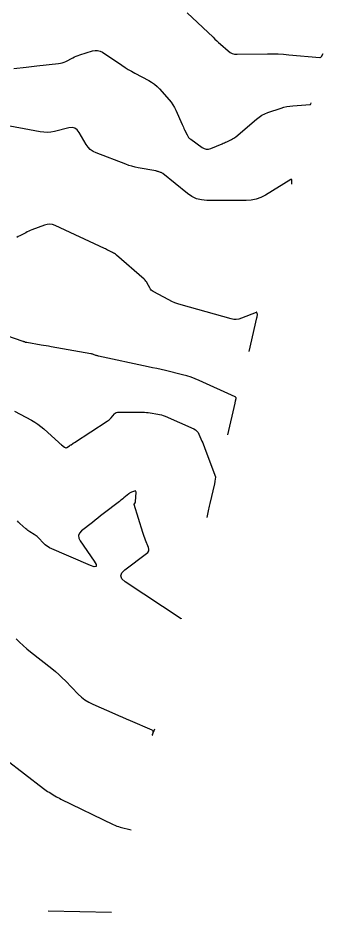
# Model space of a CAD drawing. Extents: x 658976 to 668721, y 639543 to 647196.
# Drawn here: x 661691.9 to 661782.3, y 640704.5 to 640968.9 of the extents above; entities that cross this region are included whole.
import ezdxf

# ---------------------------------------------------------------- set-up
doc = ezdxf.new("R2010")
doc.units = 0
doc.layers.add('Ex_Major Contours', color=7, linetype='Continuous')
doc.layers.add('Ex_Minor Contours', color=7, linetype='Continuous')

msp = doc.modelspace()

# ---------------------------------------------------------------- linework, layer by layer
at = {"layer": 'Ex_Major Contours'}
for points in [[(661741.98, 640970.4), (661749.67, 640963.18), (661750.22, 640962.67), (661750.78, 640962.16), (661751.33, 640961.65), (661751.89, 640961.15), (661754.15, 640959.15), (661754.73, 640958.71), (661755.37, 640958.4), (661756.05, 640958.22), (661756.78, 640958.16), (661765.83, 640958.28), (661767.42, 640958.28), (661769, 640958.24), (661770.57, 640958.16), (661772.15, 640958.04), (661781.28, 640957.22), (661781.43, 640957.23), (661781.57, 640957.27), (661781.68, 640957.36), (661781.78, 640957.49), (661782.27, 640958.36)], [(661690.91, 640852.6), (661695.95, 640849.91), (661696.9, 640849.37), (661697.81, 640848.77), (661698.69, 640848.12), (661699.52, 640847.41), (661704.05, 640843.34), (661704.24, 640843.16), (661704.44, 640842.99), (661704.63, 640842.82), (661704.83, 640842.66), (661705.71, 640841.92), (661705.87, 640841.82), (661706.03, 640841.78), (661706.19, 640841.8), (661706.36, 640841.88), (661707.15, 640842.38), (661707.27, 640842.46), (661707.39, 640842.54), (661707.52, 640842.62), (661707.64, 640842.7), (661708.12, 640843.03), (661708.24, 640843.11), (661708.36, 640843.19), (661708.48, 640843.27), (661708.6, 640843.35), (661718.34, 640849.63), (661718.65, 640849.84), (661718.95, 640850.08), (661719.22, 640850.34), (661719.48, 640850.62), (661720.47, 640851.78), (661720.73, 640852.04), (661721.03, 640852.22), (661721.36, 640852.33), (661721.73, 640852.36), (661728.81, 640852.31), (661729.37, 640852.29), (661729.94, 640852.26), (661730.5, 640852.2), (661731.06, 640852.12), (661733.31, 640851.75), (661733.86, 640851.64), (661734.41, 640851.5), (661734.94, 640851.32), (661735.47, 640851.1), (661743.99, 640847.34), (661744.48, 640847.07), (661744.89, 640846.73), (661745.23, 640846.31), (661745.49, 640845.83), (661746.39, 640843.72), (661746.61, 640843.2), (661746.83, 640842.67), (661747.04, 640842.14), (661747.24, 640841.6), (661750.4, 640833.17), (661750.4, 640833.17), (661750.4, 640833.17), (661750.4, 640833.16), (661750.4, 640833.16), (661750.4, 640833.14), (661750.4, 640833.13), (661750.4, 640833.13), (661750.23, 640831.93), (661750.2, 640831.73), (661750.17, 640831.53), (661750.13, 640831.33), (661750.09, 640831.14), (661748.74, 640825.3), (661748.64, 640824.88), (661748.55, 640824.47), (661748.45, 640824.05), (661748.36, 640823.64), (661747.8, 640821.15)]]:
    msp.add_lwpolyline(points, dxfattribs=at)
at = {"layer": 'Ex_Minor Contours'}
for points in [[(661690.72, 640953.99), (661694.32, 640954.38), (661695.11, 640954.47), (661695.9, 640954.56), (661696.69, 640954.64), (661697.48, 640954.73), (661703.91, 640955.41), (661704.47, 640955.5), (661705.02, 640955.64), (661705.56, 640955.82), (661706.08, 640956.06), (661708.13, 640957.12), (661708.65, 640957.37), (661709.18, 640957.6), (661709.71, 640957.81), (661710.26, 640958), (661713.94, 640959.16), (661714.72, 640959.32), (661715.48, 640959.3), (661716.21, 640959.11), (661716.92, 640958.74), (661722.7, 640954.89), (661723.63, 640954.29), (661724.58, 640953.7), (661725.54, 640953.14), (661726.52, 640952.61), (661730.61, 640950.43), (661731.49, 640949.91), (661732.31, 640949.32), (661733.08, 640948.66), (661733.79, 640947.93), (661736.67, 640944.68), (661737.25, 640943.97), (661737.77, 640943.23), (661738.23, 640942.45), (661738.63, 640941.64), (661740.52, 640937.42), (661740.7, 640937.03), (661740.88, 640936.64), (661741.06, 640936.25), (661741.25, 640935.85), (661741.98, 640934.29), (661742.19, 640933.92), (661742.43, 640933.58), (661742.72, 640933.28), (661743.05, 640933.01), (661746.43, 640930.62), (661747.03, 640930.28), (661747.66, 640930.12), (661748.31, 640930.13), (661748.97, 640930.32), (661752.33, 640931.67), (661752.68, 640931.82), (661753.03, 640931.97), (661753.38, 640932.13), (661753.73, 640932.29), (661755.12, 640932.96), (661755.46, 640933.13), (661755.78, 640933.33), (661756.1, 640933.55), (661756.4, 640933.78), (661762.55, 640938.99), (661763.32, 640939.59), (661764.14, 640940.1), (661765, 640940.54), (661765.91, 640940.89), (661769.84, 640942.22), (661770.68, 640942.47), (661771.53, 640942.68), (661772.39, 640942.82), (661773.26, 640942.92), (661778.4, 640943.31), (661778.46, 640943.32), (661778.51, 640943.35), (661778.55, 640943.38), (661778.59, 640943.43), (661778.77, 640943.76)], [(661772.99, 640919.72), (661773.04, 640920.89), (661773.02, 640921.05), (661772.97, 640921.14), (661772.86, 640921.15), (661772.72, 640921.08), (661765.19, 640916.5), (661763.85, 640915.8), (661762.46, 640915.3), (661761.01, 640915.01), (661759.5, 640914.91), (661747.88, 640914.93), (661746.29, 640915.06), (661744.8, 640915.45), (661743.4, 640916.09), (661742.08, 640916.98), (661734.76, 640922.87), (661734.61, 640922.97), (661734.46, 640923.07), (661734.29, 640923.15), (661734.12, 640923.22), (661733.43, 640923.46), (661733.25, 640923.51), (661733.07, 640923.56), (661732.9, 640923.61), (661732.72, 640923.64), (661727.5, 640924.61), (661726.58, 640924.8), (661725.67, 640925.04), (661724.77, 640925.31), (661723.88, 640925.63), (661715.03, 640928.99), (661714.13, 640929.42), (661713.33, 640929.98), (661712.65, 640930.68), (661712.08, 640931.5), (661710.02, 640935.07), (661709.44, 640935.82), (661708.75, 640936.28), (661707.93, 640936.47), (661706.99, 640936.37), (661702.68, 640935.34), (661701.63, 640935.14), (661700.57, 640935.06), (661699.52, 640935.09), (661698.45, 640935.23), (661686.26, 640937.46)], [(661760.37, 640870.28), (661762.65, 640880.18), (661762.68, 640880.29), (661762.7, 640880.39), (661762.71, 640880.5), (661762.73, 640880.61), (661762.79, 640881.09), (661762.8, 640881.17), (661762.79, 640881.25), (661762.79, 640881.33), (661762.77, 640881.41), (661762.68, 640881.73), (661762.65, 640881.8), (661762.61, 640881.84), (661762.55, 640881.85), (661762.48, 640881.83), (661758.09, 640880.08), (661757.32, 640879.84), (661756.56, 640879.74), (661755.78, 640879.76), (661755, 640879.92), (661740.21, 640884.03), (661739.26, 640884.32), (661738.34, 640884.67), (661737.43, 640885.07), (661736.54, 640885.51), (661731.96, 640887.99), (661731.64, 640888.19), (661731.36, 640888.44), (661731.12, 640888.72), (661730.92, 640889.05), (661730.21, 640890.44), (661730.02, 640890.78), (661729.8, 640891.09), (661729.55, 640891.38), (661729.27, 640891.65), (661721.04, 640898.79), (661720.78, 640899.01), (661720.51, 640899.2), (661720.22, 640899.38), (661719.92, 640899.53), (661718.71, 640900.13), (661718.41, 640900.27), (661718.1, 640900.42), (661717.8, 640900.57), (661717.49, 640900.71), (661702.88, 640907.51), (661702.12, 640907.78), (661701.35, 640907.89), (661700.57, 640907.84), (661699.79, 640907.62), (661696.02, 640906.19), (661695.55, 640906.01), (661695.1, 640905.81), (661694.64, 640905.6), (661694.2, 640905.38), (661692.43, 640904.46), (661691.99, 640904.22), (661691.57, 640903.96)], [(661754.07, 640845.65), (661756.18, 640854.97), (661756.22, 640855.14), (661756.26, 640855.31), (661756.3, 640855.49), (661756.34, 640855.66), (661756.49, 640856.35), (661756.5, 640856.51), (661756.46, 640856.65), (661756.38, 640856.76), (661756.24, 640856.84), (661745.59, 640861.67), (661744.39, 640862.18), (661743.17, 640862.63), (661741.92, 640863.02), (661740.66, 640863.36), (661735.58, 640864.59), (661734.31, 640864.89), (661733.04, 640865.19), (661731.76, 640865.47), (661730.49, 640865.75), (661715.72, 640868.89), (661715.53, 640868.94), (661715.34, 640868.99), (661715.15, 640869.05), (661714.97, 640869.11), (661714.23, 640869.38), (661714.05, 640869.44), (661713.86, 640869.5), (661713.67, 640869.54), (661713.48, 640869.58), (661701.7, 640871.67), (661700.97, 640871.79), (661700.23, 640871.92), (661699.5, 640872.05), (661698.77, 640872.17), (661694.57, 640872.87), (661694.47, 640872.89), (661694.37, 640872.91), (661694.28, 640872.94), (661694.18, 640872.96), (661693.8, 640873.08), (661693.7, 640873.11), (661693.61, 640873.14), (661693.51, 640873.17), (661693.42, 640873.21), (661688.58, 640874.91)], [(661740.23, 640791.25), (661740.21, 640791.21), (661740.21, 640791.21), (661740.2, 640791.2), (661740.2, 640791.2), (661740.19, 640791.21), (661723.64, 640802.13), (661722.67, 640802.99), (661722.33, 640803.86), (661722.62, 640804.76), (661723.54, 640805.67), (661730.01, 640810.48), (661730.4, 640810.85), (661730.61, 640811.28), (661730.65, 640811.75), (661730.52, 640812.28), (661729.65, 640814.47), (661729.44, 640815.02), (661729.24, 640815.57), (661729.05, 640816.13), (661728.87, 640816.69), (661726.35, 640824.98), (661726.34, 640825.05), (661726.34, 640825.12), (661726.36, 640825.18), (661726.4, 640825.25), (661726.59, 640825.48), (661726.63, 640825.55), (661726.66, 640825.61), (661726.68, 640825.68), (661726.69, 640825.76), (661726.86, 640828.65), (661726.85, 640828.84), (661726.77, 640828.96), (661726.64, 640829), (661726.45, 640828.96), (661725.55, 640828.64), (661725.34, 640828.55), (661725.13, 640828.45), (661724.93, 640828.32), (661724.74, 640828.18), (661723.24, 640826.93), (661722.93, 640826.68), (661722.61, 640826.42), (661722.29, 640826.17), (661721.97, 640825.92), (661717.18, 640822.23), (661716.37, 640821.61), (661715.57, 640820.98), (661714.76, 640820.35), (661713.96, 640819.72), (661710.76, 640817.19), (661710.13, 640816.53), (661709.85, 640815.82), (661709.91, 640815.06), (661710.32, 640814.25), (661714.44, 640808.28), (661715.03, 640807.24), (661715.05, 640806.67), (661714.49, 640806.58), (661713.36, 640806.96), (661701.29, 640812.22), (661700.81, 640812.45), (661700.36, 640812.74), (661699.94, 640813.06), (661699.56, 640813.44), (661697.86, 640815.26), (661697.59, 640815.52), (661697.31, 640815.76), (661697.01, 640815.98), (661696.7, 640816.18), (661695.41, 640816.94), (661695.09, 640817.13), (661694.79, 640817.34), (661694.5, 640817.57), (661694.21, 640817.82), (661692.45, 640819.42), (661692.08, 640819.78), (661691.72, 640820.16)], [(661691.36, 640785.31), (661692.38, 640784.29), (661693.43, 640783.31), (661694.51, 640782.36), (661695.62, 640781.45), (661701.93, 640776.46), (661702.98, 640775.6), (661703.99, 640774.71), (661704.98, 640773.79), (661705.94, 640772.84), (661709.71, 640768.95), (661710.69, 640768.03), (661711.74, 640767.22), (661712.87, 640766.52), (661714.08, 640765.93), (661720.57, 640763.1), (661721.71, 640762.61), (661722.84, 640762.12), (661723.97, 640761.63), (661725.11, 640761.14), (661731.53, 640758.36), (661731.69, 640758.26), (661731.79, 640758.14), (661731.84, 640757.98), (661731.84, 640757.79), (661731.7, 640756.99), (661731.68, 640756.83), (661731.69, 640756.78), (661731.72, 640756.82), (661731.77, 640756.97), (661732.4, 640758.66)], [(661688.24, 640749.65), (661699.44, 640741.05), (661699.85, 640740.74), (661700.26, 640740.45), (661700.68, 640740.17), (661701.11, 640739.9), (661702.84, 640738.85), (661703.28, 640738.59), (661703.72, 640738.34), (661704.17, 640738.11), (661704.62, 640737.88), (661720.12, 640730.34), (661720.63, 640730.12), (661721.14, 640729.91), (661721.67, 640729.74), (661722.2, 640729.59), (661725.43, 640728.77)], [(661700.8, 640704.85), (661719.65, 640704.45)]]:
    msp.add_lwpolyline(points, dxfattribs=at)

doc.saveas('drawing.dxf')
